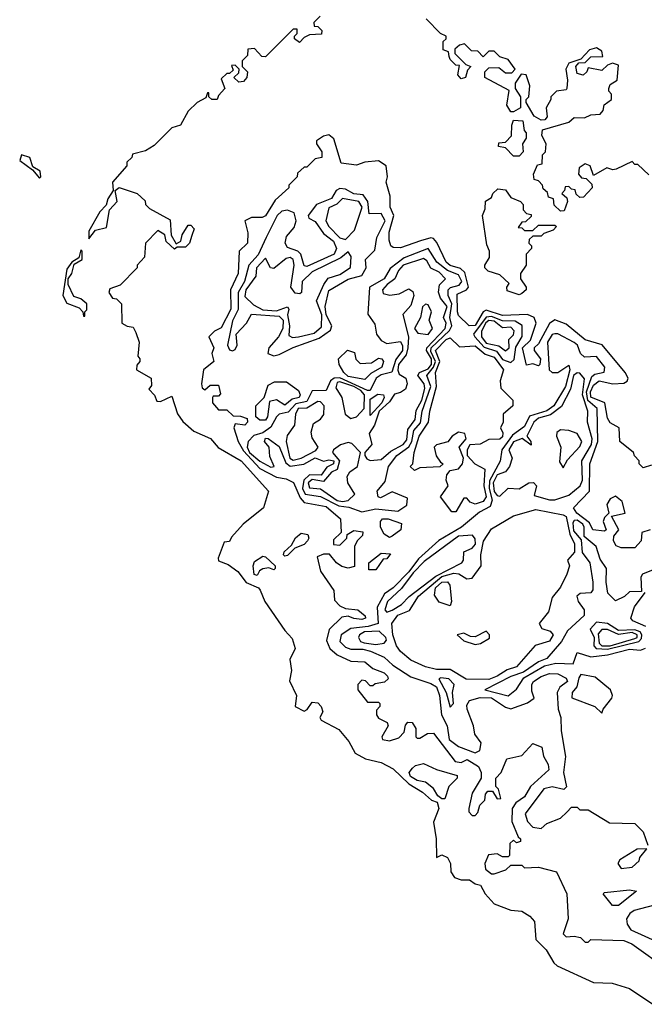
# Model space of a CAD drawing. Extents: x 2889633 to 3052318, y 540750 to 918690.
# Tile 490 of 656: x 3013464 to 3015729, y 775315 to 778885. Entities that reach past the tile are written whole.
import ezdxf

# ---------------------------------------------------------------- set-up
doc = ezdxf.new("R2010")
doc.units = 0

msp = doc.modelspace()

# ---------------------------------------------------------------- linework, layer by layer
at = {"layer": '0CON02XD'}
for points in [[(3014553, 778897), (3014530, 778875), (3014531.7, 778861.7), (3014545, 778860), (3014560, 778845), (3014558.3, 778831.7), (3014515, 778830), (3014495, 778820), (3014478.3, 778801.7), (3014460, 778815), (3014460, 778825), (3014470, 778835), (3014470, 778850), (3014455, 778850), (3014355, 778750), (3014341.7, 778751.7), (3014315, 778780), (3014291.7, 778778.3), (3014290, 778755), (3014270, 778735), (3014270, 778715), (3014290, 778695), (3014287.5, 778675), (3014275, 778660), (3014258.3, 778658.3), (3014240, 778675), (3014258.3, 778691.7), (3014260, 778705), (3014245, 778720), (3014231.7, 778718.3), (3014238.3, 778701.7), (3014225, 778690), (3014215, 778690), (3014195, 778670), (3014207.5, 778635), (3014185, 778610), (3014180, 778595), (3014160, 778595), (3014150, 778605), (3014150, 778620), (3014145, 778620), (3014138.3, 778601.7), (3014107.5, 778585), (3014075, 778552.5), (3014047.5, 778502.5), (3014015, 778492), (3013951.2, 778428.8), (3013920.5, 778409.5), (3013873.3, 778396.7), (3013870, 778385), (3013852.5, 778367.5), (3013852.5, 778355), (3013800, 778295), (3013802.5, 778265), (3013783.8, 778235), (3013777.5, 778212.5), (3013755, 778187.5), (3013715, 778117.5), (3013715, 778090), (3013738.8, 778121.2), (3013778.3, 778131.7), (3013790, 778195), (3013817.5, 778225), (3013810, 778265), (3013825, 778276.7), (3013890, 778255), (3013918.3, 778228.3), (3013920, 778215), (3013935, 778200), (3014009.3, 778159.3), (3014013, 778103), (3014031.7, 778071.7), (3014048.3, 778081.7), (3014052.5, 778105), (3014075, 778140), (3014085, 778140), (3014097, 778127), (3014088.3, 778101.7), (3014080, 778075), (3014065, 778060), (3014035, 778060), (3014025, 778052.5), (3013995, 778080), (3013990, 778105), (3013965, 778120), (3013920, 778075), (3013916.4, 778023.6), (3013890, 777995), (3013890, 777985), (3013828.3, 777921.7), (3013790.7, 777909.3), (3013787.5, 777895), (3013800, 777875), (3013815, 777872.5), (3013832.5, 777855), (3013833.9, 777783.9), (3013853, 777773), (3013875, 777770), (3013885, 777750), (3013896.7, 777715), (3013892.5, 777665), (3013900, 777655), (3013900, 777645), (3013888.3, 777631.7), (3013887.5, 777615), (3013940, 777585), (3013941.7, 777558.3), (3013932.5, 777545), (3013953, 777523), (3013961.7, 777501.7), (3013975, 777500), (3014015, 777520), (3014036.1, 777456.1), (3014055, 777427.5), (3014095, 777393.3), (3014155.8, 777365.8), (3014183.9, 777333.9), (3014266.7, 777285), (3014365.9, 777175.9), (3014347.5, 777115), (3014274.1, 777055.9), (3014231.7, 777008.3), (3014225, 776992.5), (3014205, 776990), (3014183, 776933), (3014185, 776922.5), (3014219.2, 776909.2), (3014254.5, 776884.5), (3014285, 776844), (3014330, 776825), (3014336.2, 776816.2), (3014352.5, 776775), (3014425, 776670), (3014451.7, 776641.7), (3014462.5, 776605), (3014443.8, 776565), (3014450, 776525), (3014442.3, 776487.7), (3014467.5, 776435), (3014463.3, 776395), (3014495, 776377.5), (3014506.4, 776383.6), (3014525, 776410), (3014545, 776407.5), (3014556.7, 776395), (3014562.5, 776375), (3014552.5, 776355), (3014557.5, 776345), (3014621.7, 776311.7), (3014657.3, 776267.3), (3014680, 776225), (3014717.5, 776205), (3014775, 776191.2), (3014818.3, 776168.3), (3014875, 776114), (3014924.1, 776084.1), (3014957.5, 776055), (3014977.5, 776047.5), (3014983.8, 776025), (3014964.2, 775975), (3014974, 775915), (3014975, 775847.5), (3014995, 775856.7), (3015015, 775846.7), (3015026.2, 775825), (3015026.7, 775795), (3015040, 775775), (3015065, 775766), (3015095, 775766), (3015115, 775751.2), (3015135, 775746.7), (3015151.2, 775715), (3015185, 775678.8), (3015245, 775656.7), (3015285, 775652.5), (3015313.8, 775635), (3015331.2, 775615)], [(3015378.3, 778258.3), (3015361.7, 778271.7), (3015360, 778285), (3015345, 778300), (3015330, 778305), (3015327.5, 778325), (3015341.7, 778358.3), (3015358.3, 778361.7), (3015360, 778395), (3015370, 778405), (3015372.5, 778435), (3015357.5, 778465), (3015360, 778485), (3015455, 778512.5), (3015475, 778530), (3015511.7, 778528.3), (3015535, 778540), (3015568.3, 778541.7), (3015580, 778555), (3015583.6, 778576.4), (3015610, 778595), (3015610, 778615), (3015600, 778625), (3015600, 778635), (3015605, 778650), (3015630, 778665), (3015635, 778720), (3015613, 778727), (3015595, 778720), (3015575, 778700), (3015525, 778710), (3015520, 778695), (3015507, 778683), (3015485, 778690), (3015480, 778715), (3015491.7, 778728.3), (3015515, 778730), (3015535, 778750), (3015578.3, 778751.7), (3015575, 778770), (3015555, 778782.5), (3015530, 778775), (3015498.3, 778741.7), (3015455, 778727.5), (3015443.8, 778705), (3015450, 778665), (3015447.5, 778635), (3015445, 778630), (3015410, 778625), (3015390, 778605), (3015390, 778595), (3015372.5, 778565), (3015377, 778533), (3015368.3, 778521.7), (3015355, 778520), (3015330, 778535), (3015300, 778585), (3015300, 778595), (3015310, 778605), (3015313.3, 778645), (3015300, 778685), (3015282.5, 778687.5), (3015260, 778655), (3015260, 778635), (3015280, 778605), (3015280, 778565), (3015255, 778550), (3015245, 778550), (3015230, 778575), (3015238.3, 778628.3), (3015150, 778675), (3015150, 778695), (3015165, 778710), (3015201.7, 778711.7), (3015225, 778692.5), (3015248.3, 778691.7), (3015260, 778705), (3015235, 778740), (3015205, 778750), (3015185, 778770), (3015165, 778770), (3015145, 778750), (3015125, 778770), (3015101.7, 778771.7), (3015077, 778797), (3015058.3, 778791.7), (3015041.7, 778778.3), (3015041.7, 778761.7), (3015081.7, 778721.7), (3015100, 778715), (3015088.3, 778701.7), (3015080, 778675), (3015065, 778670), (3015052.5, 778685), (3015058.3, 778718.3), (3015045, 778720), (3015025, 778740), (3015021.7, 778751.7), (3015018.3, 778768.3), (3015000, 778775), (3015000, 778805), (3015010, 778815), (3015010, 778825), (3014990, 778835), (3014938.3, 778888.3)], [(3015275, 778390), (3015255, 778390), (3015225, 778420), (3015200, 778425), (3015201.7, 778438.3), (3015225, 778440), (3015247, 778463), (3015248.3, 778501.7), (3015255, 778520), (3015288.3, 778518.3), (3015293, 778483), (3015300, 778475), (3015300, 778455), (3015287.5, 778435), (3015290, 778405), (3015275, 778390)], [(3015755, 777270), (3015725, 777260), (3015710, 777275), (3015710, 777285), (3015693, 777303), (3015690, 777315), (3015640, 777355), (3015637.5, 777405), (3015605, 777422.5), (3015595, 777440), (3015586, 777495), (3015535, 777516.2), (3015533.8, 777535), (3015545, 777560), (3015565, 777575.6), (3015615, 777564.2), (3015655, 777566.7), (3015666.4, 777573.6), (3015670, 777585), (3015660, 777605), (3015576.4, 777706.4), (3015515, 777724), (3015445, 777781.2), (3015405, 777796.7), (3015385, 777783.3), (3015345, 777710), (3015330, 777695), (3015330, 777685), (3015352.5, 777655), (3015350, 777635), (3015345, 777630), (3015325, 777637.5), (3015301.7, 777631.7), (3015286.7, 777695), (3015316.7, 777723.3), (3015336.2, 777785), (3015330, 777805), (3015305, 777815.8), (3015215, 777812.2), (3015155, 777831.4), (3015144.3, 777825.7), (3015115, 777775.8), (3015093.3, 777775), (3015055, 777812.5), (3015052, 777825), (3015050.5, 777889.5), (3015084.2, 777905.8), (3015091.2, 777915), (3015077.5, 777967.5), (3015062.4, 777982.4), (3015025, 777993.3), (3015010, 778005), (3014977, 778077), (3014965, 778091.2), (3014955, 778094), (3014917.1, 778082.9), (3014845, 778057.5), (3014818.3, 778058.3), (3014810, 778065), (3014803.3, 778085), (3014803.9, 778113.9), (3014820, 778175), (3014807.5, 778205), (3014807.5, 778245), (3014792.5, 778295), (3014797.5, 778315), (3014792.5, 778355), (3014765, 778372.5), (3014715, 778367.5), (3014685, 778357.5), (3014630, 778365), (3014602.5, 778452.5), (3014585, 778466.7), (3014565, 778462.5), (3014540, 778445), (3014540, 778435), (3014560, 778405), (3014560, 778385), (3014535, 778380), (3014505, 778350), (3014495, 778350), (3014471.7, 778328.3), (3014470, 778315), (3014440, 778285), (3014440, 778275), (3014390, 778230), (3014355, 778173.3), (3014343, 778167), (3014305, 778167.5), (3014280, 778155), (3014291.7, 778111.7), (3014290, 778075), (3014260, 778045), (3014255.8, 777965), (3014228, 777905), (3014230, 777835), (3014195, 777767.5), (3014170, 777755), (3014150, 777735), (3014167.5, 777695), (3014160, 777675), (3014167.5, 777645), (3014130, 777615), (3014123.3, 777565), (3014125, 777550), (3014135, 777542.5), (3014155, 777560), (3014185, 777560), (3014191.7, 777528.3), (3014185, 777520), (3014165, 777520), (3014162.5, 777515), (3014163.3, 777495), (3014185, 777470), (3014215, 777470), (3014238.3, 777448.3), (3014265, 777447.5), (3014288.3, 777438.3), (3014290, 777425), (3014280, 777415), (3014245, 777420), (3014240, 777405), (3014255.8, 777355), (3014275, 777322), (3014335, 777258.1), (3014395, 777225.7), (3014429.7, 777219.7), (3014457.1, 777207.1), (3014480.8, 777150.8), (3014495, 777134.2), (3014575, 777120), (3014627.5, 777075), (3014630, 777025), (3014601.7, 776998.3), (3014601.7, 776981.7), (3014625, 776980), (3014650, 777005), (3014651.7, 777018.3), (3014675, 777032.5), (3014708.3, 777028.3), (3014707.5, 777015), (3014687.5, 776995), (3014677.5, 776975), (3014678.3, 776901.7), (3014655, 776896.7), (3014632.3, 776902.3), (3014612.5, 776915), (3014587.5, 776947.5), (3014565, 776947.5), (3014543, 776937), (3014554.2, 776885), (3014602.5, 776815), (3014605, 776780), (3014625, 776760), (3014645, 776750), (3014690, 776745), (3014717, 776723), (3014717.5, 776715), (3014705, 776710), (3014675, 776713.3), (3014655, 776722.5), (3014631.7, 776718.3), (3014585.9, 776674.1), (3014576.4, 776633.6), (3014588, 776605), (3014615, 776582), (3014665, 776558.8), (3014715, 776556.7), (3014745, 776532.5), (3014785, 776516.7), (3014797.5, 776505), (3014800, 776495), (3014787, 776483), (3014753, 776477), (3014745, 776470), (3014735, 776470), (3014718.3, 776488.3), (3014705, 776490), (3014690, 776475), (3014690, 776455), (3014725, 776410), (3014765, 776410), (3014770, 776405), (3014770, 776395), (3014758.3, 776381.7), (3014757.5, 776365), (3014765, 776352.5), (3014796.7, 776336.7), (3014800, 776325), (3014777.5, 776285), (3014780, 776275), (3014805, 776270), (3014839.3, 776280.7), (3014858.3, 776301.7), (3014863, 776327), (3014871.7, 776338.3), (3014887, 776337), (3014900, 776315), (3014900, 776285), (3014905, 776280), (3014915, 776280), (3014943, 776297), (3014965, 776297.5), (3015043.3, 776195), (3015065, 776191.2), (3015087, 776203), (3015127.7, 776177.7), (3015137.5, 776155), (3015137.5, 776135), (3015105, 776080), (3015092.5, 776025), (3015093, 776013), (3015105, 776000), (3015115, 776000), (3015125, 776010), (3015133, 776037), (3015150, 776055), (3015153, 776077), (3015161.7, 776088.3), (3015178.3, 776088.3), (3015195, 776060), (3015208.3, 776061.7), (3015200, 776095), (3015190, 776105), (3015190, 776135), (3015210, 776155), (3015230, 776205), (3015285, 776217.5), (3015325, 776260), (3015357.7, 776247.7), (3015363.3, 776215), (3015380, 776185), (3015382.5, 776165), (3015316.7, 776105), (3015295, 776066.7), (3015262.5, 776045), (3015250, 776025), (3015248, 775978), (3015271.7, 775921.7), (3015280, 775915), (3015280, 775905), (3015265, 775900), (3015255, 775910), (3015241.7, 775898.3), (3015240, 775855), (3015235, 775850), (3015215, 775850), (3015195, 775860), (3015163.6, 775856.4), (3015150, 775825), (3015153.3, 775805), (3015175, 775787.5), (3015185, 775787.5), (3015227, 775803), (3015245, 775820), (3015285, 775820), (3015295, 775810), (3015345, 775812.5), (3015410, 775795), (3015447.5, 775715), (3015452.5, 775625), (3015435, 775570), (3015445, 775560), (3015475, 775562.5), (3015497, 775557), (3015515, 775540), (3015525, 775540), (3015535, 775550), (3015655, 775546.2), (3015684, 775534), (3015815, 775440)], [(3013535, 778310), (3013540, 778315), (3013537.5, 778335), (3013511.7, 778351.7), (3013500, 778385), (3013470, 778395), (3013463.8, 778373.8), (3013510, 778340), (3013535, 778310)], [(3015745, 778322.5), (3015705, 778360), (3015695, 778360), (3015685, 778370), (3015627, 778343), (3015615, 778340), (3015593, 778347), (3015545, 778320), (3015532.5, 778355), (3015515, 778362.5), (3015493, 778347), (3015490, 778325), (3015501.7, 778311.7), (3015518.3, 778308.3), (3015538.3, 778288.3), (3015540, 778275), (3015508.3, 778241.7), (3015495, 778240), (3015481.7, 778251.7), (3015478.3, 778268.3), (3015465, 778270), (3015455, 778280), (3015441.7, 778278.3), (3015440, 778265), (3015430, 778255), (3015448.3, 778238.3), (3015450, 778225), (3015438.3, 778191.7), (3015425, 778190), (3015401.7, 778211.7), (3015400, 778235), (3015381.7, 778241.7), (3015378.3, 778258.3)], [(3014385, 777665.7), (3014405, 777670.6), (3014455, 777696), (3014550.3, 777729.7), (3014590.8, 777759.2), (3014596.2, 777775), (3014575.7, 777815), (3014571.4, 777845), (3014585, 777902.5), (3014655, 777943.8), (3014705, 777957.5), (3014720, 777985), (3014717.5, 778015), (3014751.2, 778048.8), (3014759.2, 778095), (3014789.4, 778155), (3014775, 778181.4), (3014731.2, 778181.2), (3014726, 778225), (3014709.1, 778249.1), (3014675, 778252.9), (3014645, 778270), (3014625, 778272.5), (3014611.2, 778265), (3014595, 778236.2), (3014540, 778215), (3014510, 778175), (3014512.5, 778165), (3014535, 778153.3), (3014565, 778110), (3014601.7, 778081.7), (3014612.9, 778055), (3014603.8, 778035), (3014505, 777990), (3014495, 777992.5), (3014483.3, 778035), (3014472.5, 778045), (3014435, 778058.8), (3014426, 778075), (3014430.9, 778099.1), (3014459.2, 778130.8), (3014466.2, 778155), (3014458.8, 778185), (3014435, 778194.2), (3014415, 778190.8), (3014398, 778175), (3014357.1, 778095), (3014328.2, 778031.8), (3014294.2, 777995), (3014278.6, 777935), (3014255.6, 777895), (3014255.7, 777834.3), (3014235, 777792.5), (3014216.9, 777705), (3014225, 777688), (3014235, 777683.8), (3014245, 777688.8), (3014251.9, 777705), (3014248.8, 777745), (3014286.2, 777785), (3014305, 777817.5), (3014405, 777810), (3014419.4, 777795), (3014418.6, 777765), (3014402.5, 777735), (3014367.1, 777695), (3014363.3, 777675), (3014385, 777665.7)], [(3015275, 777887.5), (3015231.7, 777901.7), (3015230, 777915), (3015238.3, 777928.3), (3015205, 777960), (3015163, 777973), (3015150, 777985), (3015150, 777995), (3015167, 778023), (3015167.5, 778045), (3015158.3, 778068.3), (3015142.5, 778175), (3015151.7, 778198.3), (3015153, 778227), (3015175, 778240), (3015180, 778255), (3015198.3, 778271.7), (3015225, 778267.5), (3015245, 778240), (3015280, 778225), (3015290, 778215), (3015290, 778195), (3015301.7, 778181.7), (3015318.3, 778178.3), (3015318.3, 778171.7), (3015298.3, 778151.7), (3015285, 778150), (3015271.7, 778131.7), (3015285, 778130), (3015295, 778120), (3015325, 778120), (3015345, 778140), (3015405, 778140), (3015410, 778135), (3015398.3, 778121.7), (3015365, 778110), (3015355, 778100), (3015325, 778100), (3015311.7, 778088.3), (3015310, 778075), (3015320, 778065), (3015320, 778055), (3015300, 778035), (3015300, 777995), (3015280, 777965), (3015280, 777945), (3015300, 777915), (3015300, 777905), (3015285, 777892.5), (3015275, 777887.5)], [(3014645, 778088), (3014678.3, 778121.7), (3014705.6, 778205), (3014693.3, 778225), (3014635, 778236), (3014613.6, 778216.4), (3014585, 778202), (3014574.4, 778155), (3014584.3, 778135), (3014625, 778094.2), (3014645, 778088)], [(3013700, 777810), (3013700, 777825), (3013707, 777833), (3013707.5, 777855), (3013685, 777872.5), (3013660.7, 777880.7), (3013640, 777925), (3013640, 777945), (3013652.5, 777965), (3013661.7, 777998.3), (3013690, 778015), (3013690, 778045), (3013685, 778050), (3013678.3, 778021.7), (3013652.5, 778005), (3013635, 777980), (3013620, 777885), (3013635, 777856.7), (3013679.5, 777839.5), (3013692.5, 777825), (3013695, 777810), (3013700, 777810)], [(3014452.5, 777732.5), (3014475, 777734.3), (3014531.5, 777748.5), (3014558.5, 777771.5), (3014558.9, 777815), (3014540, 777865), (3014566.9, 777925), (3014583, 777947), (3014625, 777960.8), (3014664, 777986), (3014666.1, 778026.1), (3014655, 778042.5), (3014628.5, 778021.5), (3014525, 777970), (3014488.6, 777935), (3014486.2, 777895), (3014479.3, 777890.7), (3014462.7, 777892.7), (3014446.7, 777915), (3014459.4, 777995), (3014455.8, 778015), (3014445, 778022), (3014430.6, 778019.4), (3014385, 777983.1), (3014373.8, 777985), (3014355, 778020), (3014322, 777985), (3014320, 777955), (3014284.4, 777905), (3014280.6, 777880.6), (3014311.3, 777851.3), (3014345, 777832.9), (3014395, 777828.8), (3014435, 777843.3), (3014440, 777835), (3014435.4, 777815), (3014442.1, 777775), (3014439.3, 777739.3), (3014452.5, 777732.5)], [(3014705, 777100), (3014755, 777110.8), (3014835, 777102.5), (3014867.5, 777125), (3014870, 777150), (3014815, 777172.5), (3014771.7, 777151.7), (3014763.3, 777155), (3014760, 777175), (3014789.5, 777210.5), (3014801.2, 777265), (3014832, 777305), (3014875, 777335.8), (3014885.5, 777355), (3014893.1, 777395), (3014917, 777423), (3014923.6, 777465), (3014954.5, 777555), (3014940, 777595), (3014964.8, 777625.2), (3014971.6, 777645), (3014955, 777681.2), (3014956.2, 777695), (3015022.4, 777757.6), (3015030.6, 777775), (3015023.3, 777805), (3015030.9, 777855), (3015018.1, 777885), (3015017.5, 777905), (3015026.5, 777913.5), (3015057.7, 777922.3), (3015067.5, 777935), (3015055, 777959.4), (3015015, 777975.6), (3014976, 778005), (3014945.6, 778055.6), (3014858.3, 778021.7), (3014807.3, 777982.7), (3014786, 777945), (3014732.5, 777915), (3014726.7, 777816.7), (3014751.2, 777781.2), (3014758, 777745), (3014775, 777721.2), (3014795, 777711.2), (3014845, 777717.5), (3014852.3, 777702.3), (3014852.5, 777685), (3014827.3, 777652.7), (3014813.4, 777606.6), (3014775, 777597.3), (3014757.1, 777585), (3014735, 777540.8), (3014725, 777540.6), (3014625, 777586.2), (3014604.5, 777585.5), (3014591.4, 777575), (3014575, 777540), (3014525, 777538.8), (3014505, 777500), (3014465, 777491.8), (3014437.7, 777462.3), (3014405, 777454.3), (3014394.6, 777445.4), (3014375, 777407.1), (3014345, 777386.7), (3014312.7, 777377.3), (3014292, 777355), (3014288.5, 777335), (3014297.5, 777315), (3014335, 777284.3), (3014375, 777262.5), (3014386.2, 777265), (3014370.9, 777300.9), (3014368.8, 777335), (3014351.2, 777355), (3014355, 777367.5), (3014365, 777366.2), (3014405, 777336.7), (3014428.6, 777278.6), (3014445, 777265.6), (3014493.8, 777273.8), (3014535, 777295.6), (3014565, 777284), (3014585, 777288.6), (3014603.3, 777285), (3014602, 777275), (3014577.9, 777262.1), (3014557, 777233), (3014515, 777234.5), (3014494.4, 777215), (3014489.5, 777185), (3014498.8, 777165), (3014555, 777155.7), (3014621.7, 777121.7), (3014657, 777117), (3014705, 777100)], [(3014735, 777286.9), (3014775, 777290.6), (3014809.3, 777320.7), (3014855, 777344.4), (3014868, 777362), (3014871.4, 777398.6), (3014898.1, 777435), (3014902.1, 777467.9), (3014921.9, 777505), (3014932.4, 777547.6), (3014931.1, 777565), (3014907.1, 777595), (3014914.2, 777605), (3014945, 777618.9), (3014957.2, 777635), (3014956.6, 777655), (3014939.2, 777685), (3014940, 777695), (3015007.3, 777765), (3015010.9, 777785), (3015000.6, 777805), (3015014.4, 777845), (3014990, 777875), (3014982.7, 777897.3), (3014986.2, 777923.8), (3015007.5, 777945), (3014985, 777968.8), (3014955, 777984), (3014940.6, 778010.6), (3014928.6, 778018.6), (3014855, 777994.3), (3014837.1, 777975), (3014824, 777945), (3014796, 777925), (3014780, 777905), (3014782, 777892), (3014805.8, 777885.8), (3014839.4, 777890.6), (3014875, 777909.2), (3014888.9, 777898.9), (3014892.9, 777885), (3014882.1, 777847.9), (3014853.8, 777816.2), (3014873.5, 777735), (3014870.9, 777695), (3014865, 777670), (3014836.9, 777635), (3014834.6, 777614.6), (3014839.7, 777599.7), (3014864.5, 777584.5), (3014869.1, 777565), (3014863.1, 777545), (3014845, 777532.7), (3014823.5, 777526.5), (3014805, 777499.4), (3014766.8, 777465), (3014750.5, 777415), (3014730.6, 777385), (3014740.6, 777345), (3014716, 777315), (3014715.8, 777305), (3014722.8, 777292.8), (3014735, 777286.9)], [(3014945, 777743.1), (3014961.4, 777765), (3014948.6, 777795), (3014956.9, 777825), (3014945, 777851.2), (3014935, 777853.8), (3014925, 777843.3), (3014917.5, 777805), (3014895.6, 777765), (3014907.6, 777747.6), (3014945, 777743.1)], [(3015245, 777642), (3015256.9, 777653.1), (3015263.1, 777696.9), (3015285.9, 777735.9), (3015286, 777776), (3015261.1, 777791.1), (3015215, 777792.7), (3015175, 777808.7), (3015155, 777806.7), (3015110, 777745), (3015114, 777735), (3015147.6, 777697.6), (3015192.6, 777682.6), (3015215, 777652.9), (3015245, 777642)], [(3015225, 777683.8), (3015239.2, 777695), (3015237.5, 777725), (3015255, 777742.5), (3015256.8, 777756.8), (3015245, 777770), (3015215, 777768), (3015185, 777792.1), (3015165, 777794.6), (3015154, 777786), (3015138.5, 777755), (3015138.9, 777735), (3015155, 777712.2), (3015201.7, 777701.7), (3015225, 777683.8)], [(3015750, 777035), (3015720, 777025), (3015717.5, 776995), (3015695, 776970), (3015645, 776970), (3015627, 776977), (3015617.5, 776995), (3015618.3, 777011.7), (3015636.7, 777035), (3015610, 777085), (3015660, 777095), (3015648.3, 777138.3), (3015625, 777157.5), (3015605, 777147.5), (3015593.6, 777126.4), (3015600, 777095), (3015585, 777080), (3015580, 777065), (3015590, 777035), (3015585, 777030), (3015542.5, 777035), (3015530, 777060), (3015483.8, 777095), (3015472.5, 777115), (3015530, 777175), (3015531.2, 777275), (3015560.6, 777355), (3015558, 777475), (3015524.3, 777504.3), (3015518.7, 777535), (3015538.9, 777591.1), (3015550, 777600), (3015583.3, 777606.7), (3015586.2, 777625), (3015555, 777663.8), (3015511.7, 777661.7), (3015498, 777675), (3015486.2, 777705), (3015475, 777714), (3015415, 777746.2), (3015405, 777746.2), (3015395, 777743.8), (3015378.1, 777715), (3015384.4, 777615), (3015395, 777605.7), (3015415, 777605.7), (3015455, 777632.5), (3015459.2, 777615), (3015443.1, 777555), (3015400.8, 777485), (3015375, 777467.1), (3015313.1, 777446.9), (3015295, 777409.2), (3015251.5, 777378.5), (3015212, 777325), (3015205.8, 777284.2), (3015167.8, 777212.2), (3015166, 777185), (3015177.6, 777142.4), (3015170.3, 777119.7), (3015131.3, 777098.7), (3015066.2, 777045), (3014984, 776996), (3014910, 776930), (3014875, 776883.1), (3014818, 776825), (3014787, 776803), (3014760, 776755), (3014763.9, 776696.1), (3014727.5, 776685), (3014665, 776677.1), (3014630, 776655), (3014625, 776630), (3014645, 776610), (3014665, 776602), (3014707.7, 776602.3), (3014735.5, 776595.5), (3014785, 776573.8), (3014816.7, 776545), (3014882.7, 776502.7), (3014955, 776478.1), (3014975, 776465.7), (3014985.6, 776435), (3014992.9, 776365), (3015014, 776325), (3015020.8, 776275), (3015055, 776249.4), (3015115, 776226.2), (3015132.5, 776235), (3015137, 776263), (3015114.2, 776294.2), (3015110, 776325), (3015086, 776385), (3015085, 776400), (3015095, 776416.7), (3015133.2, 776426.8), (3015174.4, 776425.6), (3015225, 776392), (3015245, 776386.2), (3015305, 776407.5), (3015330, 776425), (3015320.7, 776450.7), (3015321.2, 776475), (3015326.7, 776485), (3015355, 776504), (3015385, 776513.8), (3015415, 776513.3), (3015445, 776497.5), (3015450, 776485), (3015422.5, 776465), (3015413.3, 776445), (3015416.7, 776385), (3015426.7, 776355), (3015427, 776307), (3015443, 776213), (3015435.9, 776155.9), (3015446.7, 776103.3), (3015436.7, 776093.3), (3015395, 776103.3), (3015365, 776096.2), (3015296.7, 776005), (3015305, 775977.5), (3015325, 775957.5), (3015355, 775952.5), (3015375, 775970), (3015425, 775990), (3015448.3, 776011.7), (3015465, 776030), (3015485, 776030), (3015495, 776020), (3015525, 776020), (3015603, 775973), (3015695, 775970), (3015725, 775940), (3015741.7, 775891.7)], [(3015045, 777100), (3015030.7, 777100.7), (3014990, 777155), (3015017.5, 777195), (3015010, 777215), (3015012.5, 777235), (3015025, 777250), (3015055, 777256.7), (3015070, 777275), (3015073.8, 777295), (3015057.5, 777335), (3015083.3, 777365), (3015077.5, 777385), (3015055, 777388.8), (3015032.5, 777375), (3015016.1, 777353.9), (3014975, 777343.3), (3014966.7, 777335), (3014973.9, 777303.9), (3014990, 777280), (3015000, 777275), (3014987, 777263), (3014915, 777260), (3014895, 777250), (3014880, 777265), (3014890, 777275), (3014894, 777315), (3014912.5, 777375), (3014946.7, 777425), (3014951.2, 777465), (3014975.8, 777555), (3014971.4, 777605), (3014987.1, 777645), (3014971.1, 777685), (3015010.8, 777725), (3015025, 777730.8), (3015058.3, 777698.3), (3015115, 777702), (3015151.7, 777671.7), (3015185, 777661.2), (3015218, 777615), (3015206.7, 777575), (3015208.3, 777548.3), (3015252.5, 777505), (3015252.5, 777485), (3015217.5, 777455), (3015217.5, 777425), (3015207.5, 777405), (3015216.4, 777386.4), (3015215, 777372.5), (3015205, 777363.3), (3015165, 777362.5), (3015134.1, 777345.9), (3015096.4, 777343.6), (3015086.2, 777325), (3015086.2, 777305), (3015114.3, 777274.3), (3015150, 777255), (3015146.7, 777195), (3015155.5, 777154.5), (3015145, 777138), (3015115, 777128), (3015097.5, 777135), (3015085, 777150), (3015075, 777150), (3015045, 777100)], [(3014715, 777580), (3014655, 777591.2), (3014638.8, 777605), (3014622.5, 777635), (3014620, 777655), (3014653, 777687), (3014678.3, 777678.3), (3014683.3, 777653.3), (3014698.3, 777638.3), (3014739.3, 777640.7), (3014765, 777657.5), (3014777.5, 777655), (3014782.5, 777645), (3014777.5, 777625), (3014737.5, 777602.5), (3014715, 777580)], [(3014355, 777433.3), (3014335, 777433.3), (3014320, 777445), (3014320, 777485), (3014350, 777515), (3014365, 777560), (3014388.3, 777571.7), (3014431.7, 777571.7), (3014475, 777540), (3014481.2, 777525), (3014476.7, 777515), (3014451.3, 777508.7), (3014425, 777486.7), (3014395, 777506.2), (3014370, 777500), (3014362.5, 777445), (3014355, 777433.3)], [(3014665, 777439.2), (3014685, 777444.3), (3014713.3, 777475), (3014713.9, 777525), (3014700.4, 777540.4), (3014675, 777554.7), (3014625, 777571.5), (3014615, 777568.9), (3014609.8, 777549.8), (3014631.5, 777515), (3014644.6, 777454.6), (3014665, 777439.2)], [(3015405, 777143.8), (3015455, 777161.2), (3015496, 777195), (3015504.3, 777215.7), (3015502.5, 777285), (3015537.9, 777345), (3015539.5, 777365), (3015522.5, 777425), (3015524, 777465), (3015505.3, 777525), (3015512.5, 777582.5), (3015495, 777602.9), (3015485, 777604.3), (3015472.5, 777595), (3015461.1, 777545), (3015428.3, 777481.7), (3015388.3, 777451.7), (3015345, 777440), (3015328.1, 777425), (3015302.5, 777375), (3015317.5, 777355), (3015318.3, 777341.7), (3015286.4, 777366.4), (3015255, 777354.3), (3015238.1, 777325), (3015250, 777295), (3015240, 777265), (3015225, 777245.8), (3015195, 777234.3), (3015180.8, 777205), (3015184.1, 777174.1), (3015195, 777160), (3015205, 777157.5), (3015235, 777186.2), (3015275, 777183.8), (3015310, 777205), (3015327, 777207), (3015337.5, 777195), (3015330, 777160), (3015385, 777143.8), (3015405, 777143.8)], [(3014455, 777287.5), (3014485, 777294.4), (3014537.8, 777322.2), (3014545.7, 777334.3), (3014525, 777368.8), (3014520.3, 777389.7), (3014529.2, 777420.8), (3014555, 777436.2), (3014566.7, 777453.3), (3014567.8, 777485), (3014555, 777499.2), (3014545, 777500.8), (3014505, 777476.7), (3014474.2, 777475), (3014464, 777454), (3014460, 777415), (3014433.3, 777376.7), (3014430, 777355), (3014442.9, 777295), (3014455, 777287.5)], [(3014735, 777450), (3014735, 777508.8), (3014762.9, 777527.1), (3014782.5, 777525), (3014786, 777515), (3014776.9, 777495), (3014735, 777450)], [(3015435, 777260), (3015450.8, 777289.2), (3015495, 777337.5), (3015502.2, 777355), (3015485, 777384.2), (3015455, 777395.8), (3015425, 777397.1), (3015412, 777388), (3015410.6, 777375), (3015425.7, 777335), (3015421.7, 777281.7), (3015435, 777260)], [(3014635, 777137.5), (3014655, 777141.5), (3014678.8, 777165), (3014654.2, 777205), (3014651.4, 777228.6), (3014661.2, 777245), (3014688.6, 777265), (3014700, 777315), (3014668.5, 777348.5), (3014655, 777351.9), (3014626.8, 777343.2), (3014602, 777325), (3014598, 777315), (3014623.8, 777285), (3014615.6, 777254.4), (3014595, 777244.2), (3014565, 777210.6), (3014525, 777217.5), (3014510, 777205), (3014515, 777188), (3014555, 777184.2), (3014615, 777142.1), (3014635, 777137.5)], [(3015165, 776493.1), (3015083.4, 776493.4), (3015025, 776528.8), (3014975, 776529.4), (3014935, 776538.5), (3014882.4, 776562.4), (3014844.5, 776594.5), (3014830, 776615), (3014817.1, 776655), (3014813.8, 776695), (3014835, 776726), (3014877.7, 776742.3), (3014910, 776795), (3014995, 776866.2), (3015038.1, 776878.1), (3015055.8, 776875.8), (3015085, 776857.5), (3015105, 776860), (3015136.7, 776905), (3015136.2, 776945), (3015145.9, 776994.1), (3015175, 777039.2), (3015254.5, 777085.5), (3015335, 777109.2), (3015435, 777090), (3015445, 777083.3), (3015458.9, 777018.9), (3015475.6, 776985), (3015475.6, 776954.4), (3015450, 776925), (3015457.5, 776905), (3015447.5, 776875), (3015425, 776827.5), (3015395, 776790), (3015381.7, 776738.3), (3015347.5, 776695), (3015357, 776677), (3015387.7, 776667.7), (3015398.8, 776655), (3015385, 776631.2), (3015333.6, 776616.4), (3015265, 776538.8), (3015231.9, 776528.1), (3015195, 776504.3), (3015165, 776493.1)], [(3014805, 777007.5), (3014785, 777020), (3014772.5, 777045), (3014772.5, 777065), (3014780, 777075), (3014800, 777075), (3014848.3, 777058.3), (3014846.2, 777035), (3014815, 777012.5), (3014805, 777007.5)], [(3015797.5, 776905), (3015722.5, 776875), (3015716.4, 776863.6), (3015718.3, 776811.7), (3015675, 776810), (3015657, 776793), (3015625, 776777.5), (3015596.7, 776805), (3015590, 776845), (3015592, 776895), (3015569.3, 776929.3), (3015553.8, 776975), (3015510.8, 777010.8), (3015511.2, 777045), (3015505.8, 777055.8), (3015485, 777070), (3015475, 777069.4), (3015469.4, 777060.6), (3015471.9, 777031.9), (3015499.5, 776999.5), (3015503.3, 776953.3), (3015531.2, 776915), (3015542.5, 776845), (3015542, 776818), (3015535, 776806.7), (3015495.8, 776804.2), (3015483.8, 776795), (3015488.6, 776775), (3015511.4, 776745), (3015511.4, 776725), (3015450.5, 776669.5), (3015429.1, 776630.9), (3015375, 776568.8), (3015345, 776556.2), (3015291.2, 776518.8), (3015245, 776504), (3015150, 776455), (3015235, 776433.8)], [(3014425, 776940), (3014420, 776945), (3014422.5, 776955), (3014450, 776980), (3014463.6, 777006.4), (3014485, 777022.5), (3014508.3, 777018.3), (3014512.5, 777005), (3014507.5, 776995), (3014495, 776982.5), (3014461.7, 776968.3), (3014435, 776942.5), (3014425, 776940)], [(3014795, 776736.2), (3014815, 776744.2), (3014848.8, 776765), (3014876.3, 776793.7), (3014973, 776867), (3015066.7, 776915), (3015073.3, 776925), (3015074.2, 776955.8), (3015105, 776969.2), (3015116.4, 776983.6), (3015115, 777002.5), (3015106.1, 777016.1), (3015055, 777012), (3014930, 776920), (3014890.6, 776879.4), (3014848, 776822), (3014797.1, 776775), (3014788, 776745), (3014795, 776736.2)], [(3014325, 776870), (3014313.6, 776873.6), (3014310, 776905), (3014315, 776920), (3014345, 776940), (3014355, 776937.5), (3014390, 776905), (3014390, 776895), (3014385, 776890), (3014367.5, 776897.5), (3014345, 776893.3), (3014333.6, 776886.4), (3014325, 776870)], [(3014755, 776890), (3014730, 776890), (3014730, 776915), (3014775, 776950), (3014808.3, 776948.3), (3014795, 776930), (3014781.7, 776928.3), (3014755, 776890)], [(3015025, 776760), (3014985, 776772.5), (3014968.3, 776798.3), (3014972, 776825), (3014995, 776845.6), (3015015, 776846.2), (3015023.3, 776835), (3015030, 776775), (3015025, 776760)], [(3015735, 776684.4), (3015687.5, 776705), (3015680, 776715), (3015693.8, 776756.2), (3015732.5, 776807.5)], [(3015595, 776602.6), (3015709.2, 776630.8), (3015719.2, 776640.8), (3015720.4, 776655), (3015713.5, 776665), (3015695, 776673.1), (3015635, 776669.6), (3015595, 776695.6), (3015555, 776700), (3015532, 776675), (3015546.9, 776645), (3015545.6, 776615), (3015554.7, 776604.7), (3015595, 776602.6)], [(3014755, 776619.4), (3014785, 776623.8), (3014793.8, 776635), (3014792, 776645), (3014767.3, 776667.3), (3014714.7, 776665.3), (3014696, 776655), (3014692, 776645), (3014700.2, 776630.2), (3014712.5, 776625), (3014755, 776619.4)], [(3015115, 776620), (3015135, 776622.5), (3015167, 776643), (3015167.5, 776655), (3015155, 776667.5), (3015115, 776647.5), (3015098.3, 776648.3), (3015075, 776660), (3015050, 776655), (3015075, 776632.5), (3015115, 776620)], [(3015575, 776614.1), (3015605, 776614.8), (3015695, 776640.9), (3015702.5, 776645), (3015702.9, 776655), (3015685, 776662.7), (3015635, 776655.4), (3015595, 776674.4), (3015575, 776674.3), (3015562.1, 776657.9), (3015564.7, 776624.7), (3015575, 776614.1)], [(3015235, 776433.8), (3015265, 776457.5), (3015292, 776498), (3015367.5, 776542.5), (3015407.7, 776552.3), (3015471.2, 776548.8), (3015485, 776590), (3015535, 776574.3), (3015595, 776581.8), (3015675, 776602.2), (3015715, 776599.2), (3015733.4, 776606.6)], [(3015025, 776392.5), (3015036.7, 776405), (3015033.3, 776445), (3015038.8, 776475), (3015020, 776495), (3014990.8, 776499.2), (3014983.3, 776495), (3015010, 776445), (3015025, 776392.5)], [(3015575, 776370), (3015580, 776385), (3015611.2, 776425), (3015613.8, 776435), (3015606.2, 776455), (3015551.3, 776501.3), (3015499.3, 776510.7), (3015491.1, 776498.9), (3015484.4, 776465.6), (3015466.7, 776445), (3015466.4, 776426.4), (3015550, 776395), (3015575, 776370)], [(3015005, 776060), (3014995, 776060), (3014980.7, 776070.7), (3014965, 776097.5), (3014935, 776120), (3014905, 776126.7), (3014880.7, 776140.7), (3014876.7, 776155), (3014888.3, 776171.7), (3014898.8, 776181.2), (3014928.3, 776188.3), (3014975, 776166.7), (3015050, 776145), (3015050, 776135), (3015020, 776105), (3015005, 776060)], [(3015645, 775807.5), (3015685, 775812.5), (3015710, 775835), (3015713, 775847), (3015738.3, 775878.3), (3015703, 775877), (3015640.7, 775839.3), (3015632.5, 775825), (3015645, 775807.5)], [(3015635, 775673.3), (3015613.6, 775673.6), (3015580, 775715), (3015585, 775720), (3015675, 775730), (3015700, 775725), (3015635, 775673.3)], [(3015885, 775706.2), (3015692.5, 775655), (3015676.1, 775643.9), (3015663.8, 775625), (3015666.7, 775605), (3015680, 775585), (3015795, 775533.3)], [(3015331.2, 775615), (3015335, 775550), (3015372.9, 775512.9), (3015401.2, 775465), (3015413.3, 775455), (3015545, 775394.2), (3015612.1, 775392.1), (3015675, 775372.5), (3015760, 775315)]]:
    msp.add_lwpolyline(points, dxfattribs=at)

doc.saveas('drawing.dxf')
